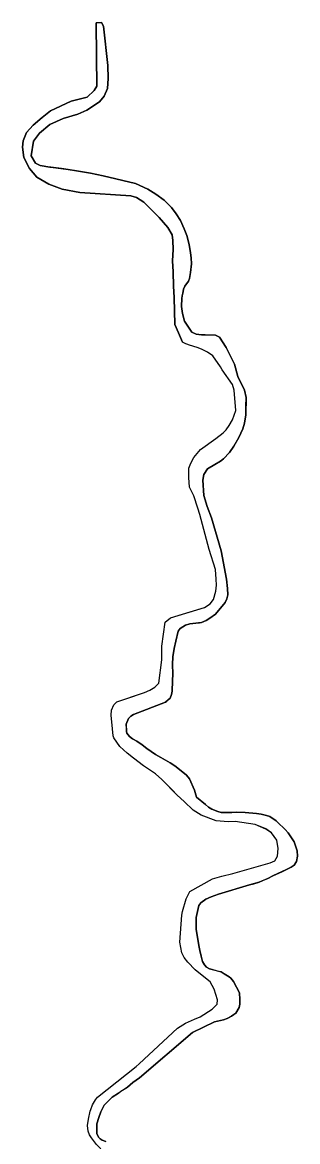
# Model space of a CAD drawing. Extents: x 3192986 to 3230865, y 867483 to 892886.
# Drawn here: x 3226162 to 3226610, y 876915 to 878740 of the extents above; entities that cross this region are included whole.
import ezdxf

# ---------------------------------------------------------------- set-up
doc = ezdxf.new("R2010")
doc.units = 0
doc.layers.add('V-SITE-VEGE', color=7, linetype='Continuous')
doc.layers.add('V-TOPO-SHOR', color=7, linetype='Continuous')

msp = doc.modelspace()

# ---------------------------------------------------------------- linework, layer by layer
at = {"layer": 'V-SITE-VEGE'}
for p, q in [((3226282.3, 878738.6), (3226290.5, 878739.6)), ((3226282.7, 878684.2), (3226282.3, 878738.6)), ((3226290.5, 878739.6), (3226294, 878733.3)), ((3226294, 878733.3), (3226301, 878669.4)), ((3226283.4, 878635.5), (3226282.7, 878684.2)), ((3226301, 878669.4), (3226301.4, 878648.2)), ((3226278.7, 878628.6), (3226283.4, 878635.5)), ((3226300.6, 878632), (3226295.3, 878619.5)), ((3226301.4, 878648.2), (3226300.6, 878632)), ((3226241.2, 878611), (3226267.4, 878617.9)), ((3226267.4, 878617.9), (3226278.7, 878628.6)), ((3226295.3, 878619.5), (3226287.7, 878610.1)), ((3226193.9, 878584.7), (3226207.9, 878595.3)), ((3226207.9, 878595.3), (3226241.2, 878611)), ((3226267, 878596.3), (3226252.2, 878590.2)), ((3226287.7, 878610.1), (3226267, 878596.3)), ((3226179.6, 878572.1), (3226193.9, 878584.7)), ((3226228.3, 878583), (3226206.4, 878573)), ((3226252.2, 878590.2), (3226228.3, 878583)), ((3226163.2, 878546.5), (3226168.7, 878559.8)), ((3226168.7, 878559.8), (3226179.6, 878572.1)), ((3226189.6, 878559.1), (3226180.2, 878545.9)), ((3226206.4, 878573), (3226189.6, 878559.1)), ((3226161.8, 878536.1), (3226163.2, 878546.5)), ((3226180.2, 878545.9), (3226176, 878522.1)), ((3226164.2, 878519.5), (3226161.8, 878536.1)), ((3226176, 878522.1), (3226183, 878510.3)), ((3226173.2, 878501.1), (3226164.2, 878519.5)), ((3226183, 878510.3), (3226190.6, 878506.2)), ((3226190.6, 878506.2), (3226206.7, 878503.5)), ((3226206.7, 878503.5), (3226208.3, 878503.3)), ((3226208.3, 878503.3), (3226236.6, 878499.8)), ((3226185.2, 878487.4), (3226173.2, 878501.1)), ((3226204.8, 878475.7), (3226185.2, 878487.4)), ((3226236.6, 878499.8), (3226250.1, 878497.7)), ((3226250.1, 878497.7), (3226272.6, 878493.6)), ((3226272.6, 878493.6), (3226293.4, 878489.6)), ((3226293.4, 878489.6), (3226346, 878476.7)), ((3226226.5, 878467.7), (3226204.8, 878475.7)), ((3226255.7, 878462.1), (3226226.5, 878467.7)), ((3226346, 878476.7), (3226366.4, 878467.4)), ((3226366.4, 878467.4), (3226379.5, 878459.4)), ((3226338.8, 878456.9), (3226255.7, 878462.1)), ((3226348, 878454.2), (3226338.8, 878456.9)), ((3226359.8, 878446.6), (3226348, 878454.2)), ((3226379.5, 878459.4), (3226393, 878449.6)), ((3226393, 878449.6), (3226404.8, 878437.9)), ((3226384.8, 878421.4), (3226359.8, 878446.6)), ((3226404.8, 878437.9), (3226412.4, 878427.7)), ((3226399.1, 878405), (3226384.8, 878421.4)), ((3226412.4, 878427.7), (3226419.3, 878416.6)), ((3226419.3, 878416.6), (3226425.6, 878402.9)), ((3226405.8, 878393.1), (3226399.1, 878405)), ((3226425.6, 878402.9), (3226429.9, 878392.3)), ((3226407.2, 878383.9), (3226405.8, 878393.1)), ((3226407.4, 878369.4), (3226407.2, 878383.9)), ((3226429.9, 878392.3), (3226433.8, 878377.3)), ((3226433.8, 878377.3), (3226436, 878364)), ((3226406.5, 878351), (3226407.4, 878369.4)), ((3226436, 878364), (3226437, 878355.5)), ((3226407.3, 878332.8), (3226406.5, 878351)), ((3226437.4, 878346.2), (3226436, 878331.9)), ((3226437, 878355.5), (3226437.4, 878346.2)), ((3226408.1, 878309.5), (3226407.3, 878332.8)), ((3226433.9, 878321.9), (3226432.5, 878317.6)), ((3226436, 878331.9), (3226433.9, 878321.9)), ((3226409.1, 878290.9), (3226408.1, 878309.5)), ((3226424.5, 878304.5), (3226423.3, 878297.6)), ((3226426.3, 878309.6), (3226424.5, 878304.5)), ((3226432.5, 878317.6), (3226426.3, 878309.6)), ((3226410.3, 878247.1), (3226409.1, 878290.9)), ((3226421.8, 878289.8), (3226421.2, 878276.5)), ((3226423, 878296.4), (3226421.8, 878289.8)), ((3226423.3, 878297.6), (3226423, 878296.4)), ((3226421.2, 878276.5), (3226422.6, 878264.8)), ((3226422.6, 878264.8), (3226425.8, 878252.2)), ((3226425.8, 878252.2), (3226437.7, 878234.3)), ((3226416, 878233.4), (3226410.3, 878247.1)), ((3226422.9, 878218.2), (3226416, 878233.4)), ((3226437.7, 878234.3), (3226445.2, 878231.1)), ((3226445.2, 878231.1), (3226453.6, 878230)), ((3226453.6, 878230), (3226459.8, 878230.2)), ((3226459.8, 878230.2), (3226476.5, 878229.4)), ((3226476.5, 878229.4), (3226483.1, 878226.3)), ((3226428.4, 878215.5), (3226422.9, 878218.2)), ((3226429.9, 878214.7), (3226428.4, 878215.5)), ((3226434.2, 878213.6), (3226429.9, 878214.7)), ((3226446.8, 878209.5), (3226434.2, 878213.6)), ((3226483.1, 878226.3), (3226493.7, 878209.3)), ((3226453.8, 878206.6), (3226446.8, 878209.5)), ((3226463.4, 878201.7), (3226453.8, 878206.6)), ((3226472.2, 878196), (3226463.4, 878201.7)), ((3226484.6, 878178), (3226472.2, 878196)), ((3226493.7, 878209.3), (3226507.3, 878182.5)), ((3226487.5, 878173.1), (3226484.6, 878178)), ((3226507.3, 878182.5), (3226512.8, 878162.4)), ((3226504.2, 878149.1), (3226487.5, 878173.1)), ((3226512.8, 878162.4), (3226523.7, 878140.1)), ((3226507.1, 878139.9), (3226504.2, 878149.1)), ((3226509.9, 878106.9), (3226507.1, 878139.9)), ((3226523.7, 878140.1), (3226526.3, 878128)), ((3226526.3, 878128), (3226526, 878100)), ((3226504.4, 878091.8), (3226509.9, 878106.9)), ((3226498.8, 878082.4), (3226504.4, 878091.8)), ((3226524, 878086.1), (3226521.1, 878076.9)), ((3226526, 878100), (3226524, 878086.1)), ((3226477.3, 878061.2), (3226489.2, 878070.2)), ((3226489.2, 878070.2), (3226493.7, 878075.1)), ((3226493.7, 878075.1), (3226498.8, 878082.4)), ((3226521.1, 878076.9), (3226514.7, 878062.6)), ((3226452.3, 878043.2), (3226477.3, 878061.2)), ((3226506.3, 878048.7), (3226499.6, 878038.5)), ((3226514.7, 878062.6), (3226506.3, 878048.7)), ((3226436.1, 878020.9), (3226441.1, 878030.3)), ((3226441.1, 878030.3), (3226452.3, 878043.2)), ((3226499.6, 878038.5), (3226489.3, 878028.1)), ((3226433, 878008), (3226433.3, 878012.8)), ((3226433.3, 878012.8), (3226436.1, 878020.9)), ((3226463.5, 878011.7), (3226457.6, 878002.5)), ((3226475.4, 878018.9), (3226463.5, 878011.7)), ((3226484.8, 878024.4), (3226475.4, 878018.9)), ((3226489.3, 878028.1), (3226484.8, 878024.4)), ((3226433, 877997.8), (3226433, 878008)), ((3226434.4, 877981.9), (3226433, 877997.8)), ((3226457.6, 878002.5), (3226455.7, 877993.1)), ((3226455.7, 877993.1), (3226457.3, 877968)), ((3226441.4, 877967.9), (3226434.4, 877981.9)), ((3226447.5, 877947.7), (3226441.4, 877967.9)), ((3226457.3, 877968), (3226463, 877950.2)), ((3226451.1, 877937.5), (3226447.5, 877947.7)), ((3226466.2, 877880.2), (3226451.1, 877937.5)), ((3226463, 877950.2), (3226470, 877931.8)), ((3226470, 877931.8), (3226486, 877877.9)), ((3226476.6, 877847.8), (3226466.2, 877880.2)), ((3226486, 877877.9), (3226494.3, 877832.1)), ((3226477.6, 877832.1), (3226476.6, 877847.8)), ((3226478.4, 877822.2), (3226477.6, 877832.1)), ((3226494.3, 877832.1), (3226496.2, 877816.8)), ((3226473.2, 877798.7), (3226476.9, 877812.2)), ((3226476.9, 877812.2), (3226478.4, 877822.2)), ((3226496.2, 877816.8), (3226496.6, 877806.5)), ((3226458.7, 877785.9), (3226467.9, 877791.8)), ((3226467.9, 877791.8), (3226473.2, 877798.7)), ((3226492.3, 877793.8), (3226476.5, 877775)), ((3226494.9, 877799.8), (3226492.3, 877793.8)), ((3226496.6, 877806.5), (3226494.9, 877799.8)), ((3226403, 877768.8), (3226458.7, 877785.9)), ((3226476.5, 877775), (3226467.1, 877768.1)), ((3226389, 877722.5), (3226394.6, 877762)), ((3226394.6, 877762), (3226403, 877768.8)), ((3226427.8, 877757.1), (3226418.7, 877751.6)), ((3226434.7, 877758.8), (3226427.8, 877757.1)), ((3226453.9, 877761.2), (3226434.7, 877758.8)), ((3226461.3, 877764.2), (3226453.9, 877761.2)), ((3226467.1, 877768.1), (3226461.3, 877764.2)), ((3226415.7, 877747.1), (3226411.8, 877730.8)), ((3226418.7, 877751.6), (3226415.7, 877747.1)), ((3226389.2, 877709.7), (3226389, 877722.5)), ((3226409.3, 877718.9), (3226407, 877705.2)), ((3226411.8, 877730.8), (3226409.3, 877718.9)), ((3226384.3, 877662.4), (3226389.2, 877700.2)), ((3226389.2, 877700.2), (3226389.2, 877709.7)), ((3226407, 877705.2), (3226406.2, 877692.9)), ((3226406.2, 877692.9), (3226406.8, 877677.4)), ((3226406.3, 877666.3), (3226405.9, 877649.4)), ((3226406.8, 877677.4), (3226406.3, 877666.3)), ((3226332.3, 877637.5), (3226360.7, 877646.9)), ((3226360.7, 877646.9), (3226369.7, 877651)), ((3226369.7, 877651), (3226377.7, 877655.7)), ((3226377.7, 877655.7), (3226384.3, 877662.4)), ((3226405.9, 877649.4), (3226404.9, 877643.8)), ((3226310.6, 877626.7), (3226315.7, 877631.6)), ((3226315.7, 877631.6), (3226332.3, 877637.5)), ((3226395, 877631.4), (3226343.1, 877611.2)), ((3226399.5, 877635), (3226395, 877631.4)), ((3226402.4, 877637.9), (3226399.5, 877635)), ((3226404.9, 877643.8), (3226402.4, 877637.9)), ((3226306.7, 877610.2), (3226307.3, 877618.3)), ((3226308.5, 877587.6), (3226306.7, 877610.2)), ((3226307.3, 877618.3), (3226310.6, 877626.7)), ((3226343.1, 877611.2), (3226338.8, 877608.5)), ((3226334.9, 877604.7), (3226331, 877595.3)), ((3226331, 877595.3), (3226331.6, 877583.4)), ((3226338.8, 877608.5), (3226334.9, 877604.7)), ((3226309.5, 877576.4), (3226308.5, 877587.6)), ((3226310.7, 877572.9), (3226309.5, 877576.4)), ((3226320.5, 877558.8), (3226310.7, 877572.9)), ((3226331.6, 877583.4), (3226332.2, 877580.7)), ((3226332.2, 877580.7), (3226336.3, 877575.4)), ((3226336.3, 877575.4), (3226341, 877571.5)), ((3226332.7, 877548.1), (3226320.5, 877558.8)), ((3226341, 877571.5), (3226348.1, 877567.6)), ((3226348.1, 877567.6), (3226357.1, 877561.5)), ((3226357.1, 877561.5), (3226364.5, 877555.9)), ((3226364.5, 877555.9), (3226378.6, 877545.9)), ((3226342.7, 877540.1), (3226332.7, 877548.1)), ((3226359.1, 877527.6), (3226342.7, 877540.1)), ((3226378.6, 877545.9), (3226387.6, 877541)), ((3226387.6, 877541), (3226402.7, 877532.3)), ((3226378.5, 877514.7), (3226359.1, 877527.6)), ((3226402.7, 877532.3), (3226410, 877527.4)), ((3226410, 877527.4), (3226418, 877521.3)), ((3226418, 877521.3), (3226429.2, 877512.5)), ((3226388.9, 877505.1), (3226378.5, 877514.7)), ((3226414.3, 877479.9), (3226388.9, 877505.1)), ((3226429.2, 877512.5), (3226434.1, 877506.5)), ((3226434.1, 877506.5), (3226442.1, 877487.7)), ((3226442.1, 877487.7), (3226445.8, 877476.2)), ((3226425.3, 877469.6), (3226414.3, 877479.9)), ((3226440, 877455.3), (3226425.3, 877469.6)), ((3226445.8, 877476.2), (3226460.3, 877464.5)), ((3226460.3, 877464.5), (3226465, 877460.2)), ((3226452.9, 877446.9), (3226440, 877455.3)), ((3226477.8, 877437.9), (3226452.9, 877446.9)), ((3226465, 877460.2), (3226470.5, 877456.6)), ((3226470.5, 877456.6), (3226480.1, 877453.3)), ((3226480.1, 877453.3), (3226485.6, 877451.6)), ((3226485.6, 877451.6), (3226493.4, 877451.2)), ((3226493.4, 877451.2), (3226503, 877451.4)), ((3226503, 877451.4), (3226510.2, 877451.8)), ((3226510.2, 877451.8), (3226524.9, 877451.6)), ((3226524.9, 877451.6), (3226543.3, 877449.9)), ((3226543.3, 877449.9), (3226550.7, 877448.9)), ((3226550.7, 877448.9), (3226559.9, 877446.8)), ((3226559.9, 877446.8), (3226564.8, 877444.8)), ((3226564.8, 877444.8), (3226575.2, 877438)), ((3226497.2, 877436.2), (3226477.8, 877437.9)), ((3226508.5, 877436.8), (3226497.2, 877436.2)), ((3226541.4, 877431.6), (3226508.5, 877436.8)), ((3226558.4, 877424.6), (3226541.4, 877431.6)), ((3226575.2, 877438), (3226577.6, 877435.7)), ((3226577.6, 877435.7), (3226590.3, 877423.7)), ((3226567.8, 877418.5), (3226558.4, 877424.6)), ((3226576.4, 877406.6), (3226567.8, 877418.5)), ((3226590.3, 877423.7), (3226595.2, 877418.1)), ((3226595.2, 877418.1), (3226604.8, 877403.6)), ((3226578.4, 877392.5), (3226576.4, 877406.6)), ((3226577.8, 877380.2), (3226578.4, 877392.5)), ((3226604.8, 877403.6), (3226609.5, 877389)), ((3226565.5, 877369.4), (3226573.1, 877372.5)), ((3226573.1, 877372.5), (3226577.8, 877380.2)), ((3226608.6, 877371.5), (3226604.5, 877365.5)), ((3226610.3, 877380.3), (3226608.6, 877371.5)), ((3226609.5, 877389), (3226610.3, 877380.3)), ((3226504.5, 877351.9), (3226535.4, 877360.9)), ((3226535.4, 877360.9), (3226565.5, 877369.4)), ((3226592.2, 877358.4), (3226570.1, 877348.2)), ((3226599.6, 877362.1), (3226592.2, 877358.4)), ((3226604.5, 877365.5), (3226599.6, 877362.1)), ((3226434.9, 877322.6), (3226471.9, 877343.2)), ((3226471.9, 877343.2), (3226486.7, 877347.4)), ((3226486.7, 877347.4), (3226504.5, 877351.9)), ((3226547.8, 877337.8), (3226531.7, 877333.5)), ((3226562, 877344.1), (3226547.8, 877337.8)), ((3226570.1, 877348.2), (3226562, 877344.1)), ((3226428.9, 877310.9), (3226434.9, 877322.6)), ((3226481.5, 877318.1), (3226469.2, 877313.8)), ((3226531.7, 877333.5), (3226481.5, 877318.1)), ((3226422.8, 877290), (3226428.9, 877310.9)), ((3226449.4, 877299.9), (3226444.8, 877280.5)), ((3226452.5, 877304.4), (3226449.4, 877299.9)), ((3226460.8, 877310.1), (3226452.5, 877304.4)), ((3226469.2, 877313.8), (3226460.8, 877310.1)), ((3226418.2, 877240.1), (3226421.9, 877283.9)), ((3226421.9, 877283.9), (3226422.8, 877290)), ((3226444.8, 877280.5), (3226445.2, 877261.2)), ((3226445.2, 877261.2), (3226449.5, 877234.4)), ((3226421.7, 877222.9), (3226418.2, 877240.1)), ((3226449.5, 877234.4), (3226451.1, 877226.7)), ((3226451.1, 877226.7), (3226452.9, 877217)), ((3226425.7, 877215.2), (3226421.7, 877222.9)), ((3226431.4, 877207.4), (3226425.7, 877215.2)), ((3226443.5, 877194.7), (3226431.4, 877207.4)), ((3226452.9, 877217), (3226455.6, 877208.6)), ((3226455.6, 877208.6), (3226458.8, 877203.1)), ((3226454.7, 877185.9), (3226443.5, 877194.7)), ((3226458.8, 877203.1), (3226462.1, 877199.2)), ((3226462.1, 877199.2), (3226466.6, 877196.8)), ((3226466.6, 877196.8), (3226471.1, 877195.3)), ((3226471.1, 877195.3), (3226485.8, 877191.4)), ((3226485.8, 877191.4), (3226490.9, 877188.4)), ((3226467.8, 877175.6), (3226454.7, 877185.9)), ((3226474.5, 877163.5), (3226467.8, 877175.6)), ((3226490.9, 877188.4), (3226498.7, 877183.6)), ((3226498.7, 877183.6), (3226501.4, 877181.4)), ((3226501.4, 877181.4), (3226505.9, 877176.1)), ((3226505.9, 877176.1), (3226515.4, 877157.6)), ((3226479.6, 877145.9), (3226474.5, 877163.5)), ((3226515.4, 877157.6), (3226516.2, 877146.6)), ((3226471, 877130.6), (3226479, 877139.2)), ((3226479, 877139.2), (3226479.6, 877145.9)), ((3226516, 877138.8), (3226515.2, 877133.5)), ((3226516.2, 877146.6), (3226516, 877138.8)), ((3226442.2, 877114.5), (3226451.8, 877118.2)), ((3226451.8, 877118.2), (3226471, 877130.6)), ((3226502.7, 877119.4), (3226495.5, 877115.7)), ((3226506.6, 877122.2), (3226502.7, 877119.4)), ((3226509.5, 877124.5), (3226506.6, 877122.2)), ((3226515.2, 877133.5), (3226509.5, 877124.5)), ((3226352.1, 877041.5), (3226414.5, 877100)), ((3226414.5, 877100), (3226427.6, 877107.8)), ((3226427.6, 877107.8), (3226442.2, 877114.5)), ((3226475.1, 877110), (3226439.3, 877092.9)), ((3226489.4, 877113.5), (3226475.1, 877110)), ((3226495.5, 877115.7), (3226489.4, 877113.5)), ((3226439.3, 877092.9), (3226352.8, 877019)), ((3226284.4, 876987.5), (3226347.5, 877037.5)), ((3226347.5, 877037.5), (3226352.1, 877041.5)), ((3226342, 877011.2), (3226333.2, 877003.9)), ((3226352.8, 877019), (3226342, 877011.2)), ((3226318.4, 876994.1), (3226308.2, 876987.1)), ((3226333.2, 877003.9), (3226318.4, 876994.1)), ((3226273.2, 876967.5), (3226276.3, 876974.8)), ((3226276.3, 876974.8), (3226281, 876982.8)), ((3226281, 876982.8), (3226284.4, 876987.5)), ((3226295.3, 876974.3), (3226289.7, 876963.4)), ((3226300.4, 876979.8), (3226295.3, 876974.3)), ((3226308.2, 876987.1), (3226300.4, 876979.8)), ((3226269.3, 876951.7), (3226272.1, 876964.4)), ((3226272.1, 876964.4), (3226273.2, 876967.5)), ((3226286.4, 876954.4), (3226283.4, 876944)), ((3226289.7, 876963.4), (3226286.4, 876954.4)), ((3226267.8, 876941.3), (3226269.3, 876951.7)), ((3226268.8, 876931.9), (3226267.8, 876941.3)), ((3226283.4, 876944), (3226282.9, 876940.1)), ((3226282.9, 876940.1), (3226282.9, 876928)), ((3226271.1, 876925.9), (3226268.8, 876931.9)), ((3226274.3, 876920.8), (3226271.1, 876925.9)), ((3226282.7, 876910), (3226274.3, 876920.8)), ((3226282.9, 876928), (3226285.6, 876922.3)), ((3226285.6, 876922.3), (3226288.8, 876919.4)), ((3226288.8, 876919.4), (3226292.1, 876917.4)), ((3226292.1, 876917.4), (3226297.6, 876914.9))]:
    msp.add_line(p, q, dxfattribs=at)
at = {"layer": 'V-TOPO-SHOR'}
for points in [[(3226423.3, 878297.6), (3226424.5, 878304.5), (3226426.3, 878309.6), (3226432.5, 878317.6), (3226433.9, 878321.9), (3226436, 878331.9), (3226437.4, 878346.2), (3226437, 878355.5), (3226436, 878364), (3226433.8, 878377.3), (3226429.9, 878392.3), (3226425.6, 878402.9), (3226419.3, 878416.6), (3226412.4, 878427.7), (3226404.8, 878437.9), (3226393, 878449.6), (3226379.5, 878459.4), (3226366.4, 878467.4), (3226346, 878476.7), (3226293.4, 878489.6), (3226272.6, 878493.6), (3226250.1, 878497.7), (3226236.6, 878499.8), (3226225.7, 878501.2), (3226208.3, 878503.3), (3226206.7, 878503.5), (3226190.6, 878506.2), (3226183, 878510.3), (3226176, 878522.1), (3226180.2, 878545.9), (3226189.6, 878559.1), (3226206.4, 878573), (3226228.3, 878583), (3226252.2, 878590.2), (3226267, 878596.3), (3226287.7, 878610.1), (3226295.3, 878619.5), (3226300.6, 878632), (3226301.4, 878648.2), (3226301, 878669.4), (3226294, 878733.3), (3226290.5, 878739.6), (3226282.3, 878738.6), (3226282.7, 878684.2), (3226283.4, 878635.5), (3226278.7, 878628.6), (3226267.4, 878617.9), (3226241.2, 878611), (3226207.9, 878595.3), (3226193.9, 878584.7), (3226179.6, 878572.1), (3226168.7, 878559.8), (3226163.2, 878546.5), (3226161.8, 878536.1), (3226164.2, 878519.5), (3226173.2, 878501.1), (3226185.2, 878487.4), (3226204.8, 878475.7), (3226226.5, 878467.7), (3226255.7, 878462.1), (3226338.8, 878456.9), (3226348, 878454.2), (3226359.8, 878446.6), (3226384.8, 878421.4), (3226399.1, 878405), (3226405.8, 878393.1), (3226407.2, 878383.9), (3226407.4, 878369.4), (3226406.5, 878351), (3226407.3, 878332.8), (3226408.1, 878309.5), (3226409.1, 878290.9), (3226410.3, 878247.1), (3226416, 878233.4), (3226422.9, 878218.2)], [(3226418, 877521.3), (3226410, 877527.4), (3226402.7, 877532.3), (3226387.6, 877541), (3226378.6, 877545.9), (3226364.5, 877555.9), (3226357.1, 877561.5), (3226348.1, 877567.6), (3226341, 877571.5), (3226336.3, 877575.4), (3226332.2, 877580.7), (3226331.6, 877583.4), (3226331.4, 877588.5), (3226331, 877595.3), (3226334.9, 877604.7), (3226338.8, 877608.5), (3226343.1, 877611.2), (3226395, 877631.4), (3226397.1, 877633.2), (3226399.5, 877635), (3226402.4, 877637.9), (3226404.9, 877643.8), (3226405.9, 877649.4), (3226406.3, 877666.3), (3226406.8, 877677.4), (3226406.2, 877692.9), (3226407, 877705.2), (3226409.3, 877718.9), (3226411.8, 877730.8), (3226415.7, 877747.1), (3226418.7, 877751.6), (3226427.8, 877757.1), (3226434.7, 877758.8), (3226444.5, 877760), (3226450.7, 877760.8), (3226453.9, 877761.2), (3226461.3, 877764.2), (3226467.1, 877768.1), (3226476.5, 877775), (3226492.3, 877793.8), (3226494.9, 877799.8), (3226496.6, 877806.5), (3226496.2, 877816.8), (3226494.3, 877832.1), (3226486, 877877.9), (3226470, 877931.8), (3226463, 877950.2), (3226457.3, 877968), (3226455.7, 877993.1), (3226457.6, 878002.5), (3226463.5, 878011.7), (3226475.4, 878018.9), (3226484.8, 878024.4), (3226489.3, 878028.1), (3226499.6, 878038.5), (3226506.3, 878048.7), (3226514.7, 878062.6), (3226521.1, 878076.9), (3226524, 878086.1), (3226526, 878100), (3226526.1, 878113.9), (3226526.3, 878128), (3226523.7, 878140.1), (3226512.8, 878162.4), (3226507.3, 878182.5), (3226493.7, 878209.3), (3226483.1, 878226.3), (3226476.5, 878229.4), (3226459.8, 878230.2), (3226453.6, 878230), (3226445.2, 878231.1), (3226437.7, 878234.3), (3226425.8, 878252.2), (3226422.6, 878264.8), (3226421.2, 878276.5), (3226421.8, 878289.8), (3226423, 878296.4), (3226423.3, 878297.6)], [(3226352.1, 877041.5), (3226414.5, 877100), (3226427.6, 877107.8), (3226442.2, 877114.5), (3226451.8, 877118.2), (3226471, 877130.6), (3226479, 877139.2), (3226479.6, 877145.9), (3226474.5, 877163.5), (3226467.8, 877175.6), (3226454.7, 877185.9), (3226443.5, 877194.7), (3226431.4, 877207.4), (3226425.7, 877215.2), (3226421.7, 877222.9), (3226418.2, 877240.1), (3226421.9, 877283.9), (3226422.8, 877290), (3226428.9, 877310.9), (3226434.9, 877322.6), (3226471.9, 877343.2), (3226486.7, 877347.4), (3226504.5, 877351.9), (3226535.4, 877360.9), (3226565.5, 877369.4), (3226573.1, 877372.5), (3226577.8, 877380.2), (3226578.4, 877392.5), (3226576.4, 877406.6), (3226567.8, 877418.5), (3226558.4, 877424.5), (3226541.4, 877431.6), (3226508.5, 877436.8), (3226497.2, 877436.2), (3226477.8, 877437.9), (3226452.9, 877446.9), (3226440, 877455.3), (3226425.3, 877469.6), (3226414.3, 877479.9), (3226405.5, 877488.7), (3226388.9, 877505.1), (3226378.5, 877514.7), (3226359.1, 877527.6), (3226342.7, 877540.1), (3226332.7, 877548.1), (3226320.5, 877558.8), (3226310.7, 877572.9), (3226309.5, 877576.4), (3226308.5, 877587.6), (3226306.7, 877610.2), (3226307.3, 877618.3), (3226310.6, 877626.7), (3226315.7, 877631.6), (3226332.3, 877637.5), (3226341.1, 877640.4), (3226360.7, 877646.9), (3226369.7, 877651), (3226377.7, 877655.7), (3226384.3, 877662.4), (3226389.2, 877700.2), (3226389.2, 877709.7), (3226389, 877722.5), (3226394.6, 877762), (3226403, 877768.8), (3226417.1, 877773.2), (3226458.7, 877785.9), (3226467.9, 877791.8), (3226473.2, 877798.7), (3226476.9, 877812.2), (3226478.4, 877822.2), (3226477.6, 877832.1), (3226476.6, 877847.8), (3226466.2, 877880.2), (3226451.1, 877937.5), (3226447.5, 877947.7), (3226441.4, 877967.9), (3226434.4, 877981.9), (3226433, 877997.8), (3226433, 878008), (3226433.3, 878012.8), (3226436.1, 878020.9), (3226441.1, 878030.3), (3226452.3, 878043.2), (3226477.3, 878061.2), (3226489.2, 878070.2), (3226493.7, 878075.1), (3226498.8, 878082.4), (3226504.4, 878091.8), (3226509.9, 878106.9), (3226507.1, 878139.9), (3226504.2, 878149.1), (3226487.5, 878173.1), (3226484.6, 878178), (3226472.2, 878196), (3226463.4, 878201.7), (3226453.8, 878206.6), (3226446.8, 878209.5), (3226434.2, 878213.6), (3226429.9, 878214.7), (3226428.4, 878215.5), (3226422.9, 878218.2)], [(3226297.6, 876914.9), (3226292.1, 876917.4), (3226288.8, 876919.4), (3226285.6, 876922.3), (3226282.9, 876928), (3226282.9, 876940.1), (3226283.4, 876944), (3226286.4, 876954.4), (3226289.7, 876963.4), (3226295.3, 876974.3), (3226300.4, 876979.8), (3226308.2, 876987.1), (3226318.4, 876994.1), (3226322.5, 876996.9), (3226333.2, 877003.9), (3226342, 877011.2), (3226352.8, 877019), (3226439.3, 877092.9), (3226475.1, 877110), (3226489.4, 877113.5), (3226495.5, 877115.7), (3226499, 877117.4), (3226502.7, 877119.4), (3226506.6, 877122.2), (3226509.5, 877124.5), (3226515.2, 877133.5), (3226516, 877138.8), (3226516.2, 877146.6), (3226515.4, 877157.6), (3226505.9, 877176.1), (3226501.4, 877181.4), (3226498.7, 877183.6), (3226490.9, 877188.4), (3226485.8, 877191.4), (3226479.9, 877192.9), (3226471.1, 877195.3), (3226466.6, 877196.8), (3226462.1, 877199.2), (3226458.8, 877203.1), (3226455.6, 877208.6), (3226452.9, 877217), (3226451.1, 877226.7), (3226449.5, 877234.4), (3226445.2, 877261.2), (3226445, 877270.7), (3226444.8, 877280.5), (3226449.4, 877299.9), (3226452.5, 877304.4), (3226460.8, 877310.1), (3226469.2, 877313.8), (3226481.5, 877318.1), (3226531.7, 877333.5), (3226539.2, 877335.4), (3226547.8, 877337.8), (3226553.6, 877340.4), (3226562, 877344.1), (3226570.1, 877348.2), (3226585.7, 877355.5), (3226592.2, 877358.4), (3226599.6, 877362.1), (3226604.5, 877365.5), (3226608.6, 877371.5), (3226610.3, 877380.3), (3226609.5, 877389), (3226607.6, 877395.2), (3226604.8, 877403.6), (3226595.2, 877418.1), (3226590.3, 877423.7), (3226577.6, 877435.7), (3226575.2, 877438), (3226564.8, 877444.8), (3226559.9, 877446.8), (3226550.7, 877448.9), (3226543.3, 877449.9), (3226524.9, 877451.6), (3226510.2, 877451.8), (3226503, 877451.4), (3226493.4, 877451.2), (3226485.6, 877451.6), (3226480.1, 877453.3), (3226470.5, 877456.6), (3226465, 877460.2), (3226460.3, 877464.5), (3226445.8, 877476.2), (3226442.1, 877487.7), (3226434.1, 877506.5), (3226429.2, 877512.5), (3226418, 877521.3)], [(3226316.3, 876861.4), (3226316.6, 876868.4), (3226314.2, 876872.7), (3226309.3, 876880.7), (3226304.8, 876886.8), (3226295, 876896.7), (3226287, 876905.7), (3226282.7, 876910), (3226274.3, 876920.8), (3226271.1, 876925.9), (3226268.8, 876931.9), (3226267.8, 876941.3), (3226269.3, 876951.7), (3226272.1, 876964.4), (3226273.2, 876967.5), (3226276.3, 876974.8), (3226281, 876982.8), (3226284.4, 876987.5), (3226347.5, 877037.5), (3226352.1, 877041.5)]]:
    msp.add_lwpolyline(points, dxfattribs=at)

doc.saveas('drawing.dxf')
